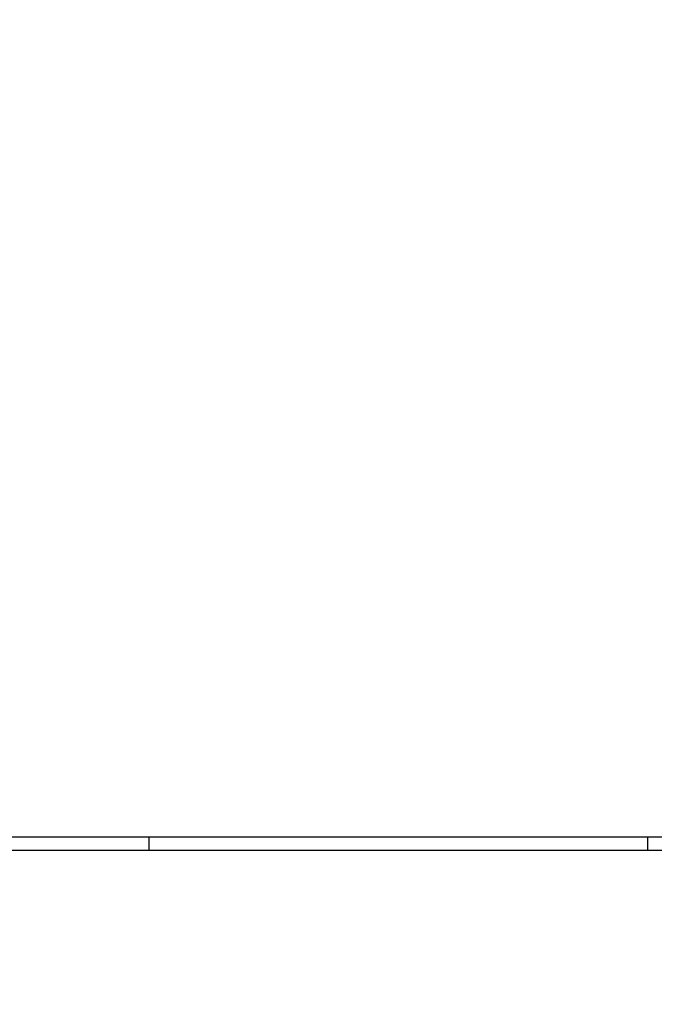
# Model space of a CAD drawing. Header units: metres. Extents: x -13 to 93, y -119 to 25.
# Tile 610 of 656: x -11.132 to -10.897, y -8.1 to -7.735. Entities that reach past the tile are written whole.
import ezdxf

# ---------------------------------------------------------------- set-up
doc = ezdxf.new("R2010")
doc.units = ezdxf.units.M
doc.header["$LTSCALE"] = 0.00508
doc.layers.add('Plan-Planrahmen', color=7, linetype='Continuous', lineweight=18)

# ---------------------------------------------------------------- blocks, each defined once
blk = doc.blocks.new('*U1366')
at = {"layer": 'Plan-Planrahmen', "lineweight": 25}
for p, q in [((0.89, 0.1005), (-0.299, 0.1005)), ((0.52, 0.0955), (0.52, 0.1005)), ((0.705, 0.0955), (0.705, 0.1005)), ((-0.274, 0.0955), (0.885, 0.0955))]:
    blk.add_line(p, q, dxfattribs=at)
blk = doc.blocks.new('planlayout_50_6')
at = {"color": 3, "linetype": 'Continuous', "lineweight": 5}
blk.add_wipeout([(-0.33845, 0.13977), (-0.33845, -0.79023), (0.93655, -0.79023), (0.93655, 0.13977)], dxfattribs=at).dxf.layer = 'Plan-Planrahmen'
at = {"layer": 'Plan-Planrahmen', "color": 7}
blk.add_blockref('*U1366', (0, 0), dxfattribs=at)
blk = doc.blocks.new('*U1370')
at = {"layer": 'Plan-Planrahmen', "lineweight": 25}
for p, q in [((0.885, -0.7355), (-0.274, -0.7355)), ((0.52, -0.7355), (0.52, -0.7405)), ((0.705, -0.7355), (0.705, -0.7405)), ((0.89, -0.7405), (-0.299, -0.7405))]:
    blk.add_line(p, q, dxfattribs=at)
blk = doc.blocks.new('planlayout_50_4')
at = {"color": 3, "linetype": 'Continuous', "lineweight": 5}
blk.add_wipeout([(-0.33845, 0.13977), (-0.33845, -0.79023), (0.93655, -0.79023), (0.93655, 0.13977)], dxfattribs=at).dxf.layer = 'Plan-Planrahmen'
at = {"layer": 'Plan-Planrahmen', "color": 7}
blk.add_blockref('*U1370', (0, 0), dxfattribs=at)

msp = doc.modelspace()

# ---------------------------------------------------------------- block references
at = {"layer": 'Plan-Planrahmen', "color": 7}
msp.add_blockref('planlayout_50_6', (-11.60436427, -7.87773174), dxfattribs=at)

# ---------------------------------------------------------------- next in the draw order: block references
msp.add_blockref('planlayout_50_4', (-11.60436427, -7.30273174), dxfattribs=at)

doc.saveas('drawing.dxf')
